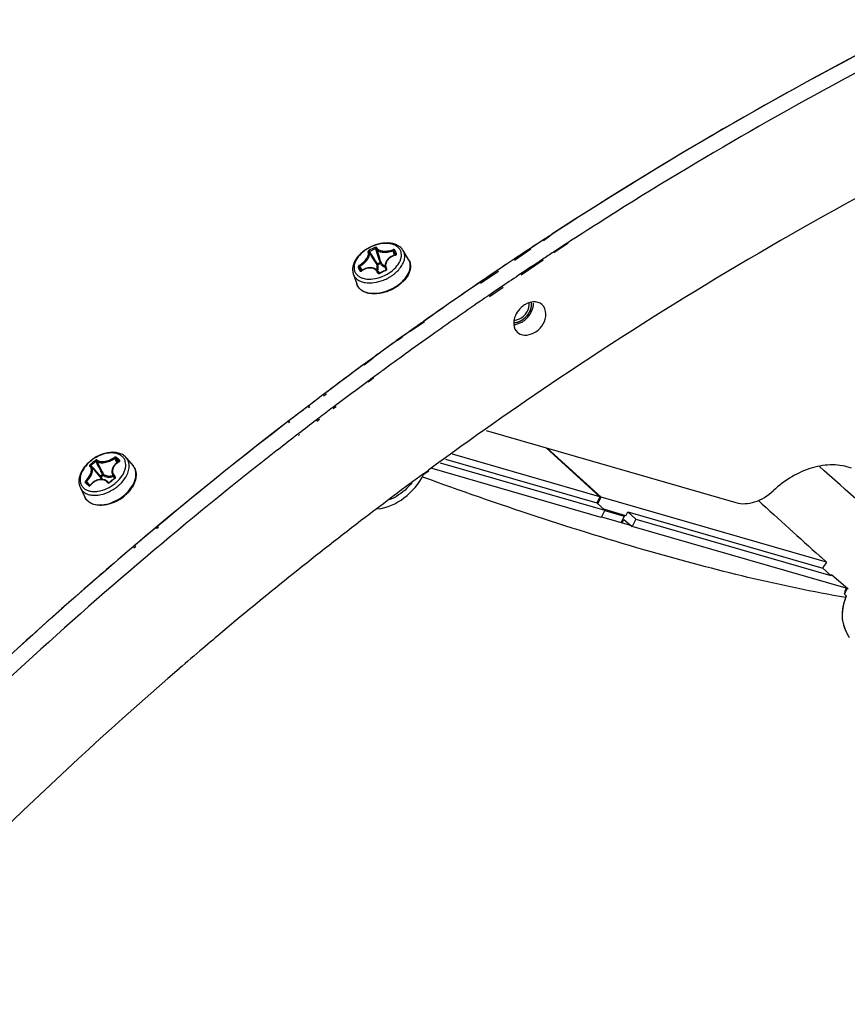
# Model space of a CAD drawing. Header units: millimetres. Extents: x 0 to 420, y 0 to 297.
# Tile 451 of 502: x 345 to 355, y 223 to 235. Entities that reach past the tile are written whole.
import ezdxf

# ---------------------------------------------------------------- set-up
doc = ezdxf.new("R2010")
doc.units = ezdxf.units.MM
doc.header["$LTSCALE"] = 23.1
doc.layers.get('0').update_dxf_attribs({"linetype": 'CONTINUOUS'})
doc.layers.add('02___PRT_ALL_AXES', color=7, linetype='CONTINUOUS')

msp = doc.modelspace()

# ---------------------------------------------------------------- linework, layer by layer
at = {"color": 7, "linetype": 'CONTINUOUS'}
for p, q in [((351.33, 231.989), (351.421, 232.049)), ((351.372, 232.017), (351.421, 232.049)), ((351.393, 232.032), (351.314, 231.979)), ((351.396, 232.026), (351.317, 231.972)), ((351.615, 231.944), (351.444, 231.826)), ((351.572, 231.92), (351.501, 231.874)), ((351.614, 231.947), (351.572, 231.92)), ((349.209, 231.856), (349.215, 231.843)), ((349.279, 231.888), (349.285, 231.875)), ((349.517, 231.796), (349.499, 231.851)), ((349.528, 231.799), (349.512, 231.847)), ((349.524, 231.798), (349.513, 231.795)), ((349.526, 231.799), (349.524, 231.798)), ((349.527, 231.799), (349.526, 231.799)), ((349.528, 231.8), (349.527, 231.799)), ((349.529, 231.801), (349.528, 231.8)), ((349.53, 231.801), (349.529, 231.801)), ((349.531, 231.802), (349.53, 231.801)), ((349.532, 231.803), (349.531, 231.802)), ((349.532, 231.803), (349.532, 231.803)), ((349.532, 231.803), (349.532, 231.803)), ((349.532, 231.803), (349.532, 231.803)), ((349.532, 231.803), (349.532, 231.803)), ((349.687, 231.745), (349.619, 231.854)), ((351.165, 231.869), (350.969, 231.734)), ((351.09, 231.832), (351.026, 231.79)), ((351.026, 231.788), (351.088, 231.829)), ((351.161, 231.879), (351.09, 231.832)), ((351.501, 231.874), (351.441, 231.834)), ((349.31, 231.694), (349.339, 231.708)), ((349.315, 231.682), (349.344, 231.696)), ((349.402, 231.687), (349.401, 231.677)), ((349.401, 231.677), (349.401, 231.666)), ((349.405, 231.698), (349.402, 231.687)), ((349.409, 231.708), (349.405, 231.698)), ((349.413, 231.718), (349.409, 231.708)), ((349.419, 231.728), (349.413, 231.718)), ((349.426, 231.738), (349.419, 231.728)), ((349.434, 231.747), (349.426, 231.738)), ((349.443, 231.756), (349.434, 231.747)), ((349.453, 231.764), (349.443, 231.756)), ((349.463, 231.772), (349.453, 231.764)), ((349.475, 231.779), (349.463, 231.772)), ((349.487, 231.785), (349.475, 231.779)), ((349.499, 231.79), (349.487, 231.785)), ((349.513, 231.795), (349.499, 231.79)), ((351.029, 231.792), (350.963, 231.748)), ((351.314, 231.738), (351.047, 231.555)), ((351.269, 231.722), (351.198, 231.674)), ((351.31, 231.749), (351.269, 231.722)), ((349.017, 231.57), (349.058, 231.449)), ((349.117, 231.608), (349.091, 231.65)), ((349.126, 231.614), (349.096, 231.662)), ((349.112, 231.606), (349.111, 231.606)), ((349.111, 231.606), (349.111, 231.606)), ((349.111, 231.606), (349.111, 231.606)), ((349.113, 231.606), (349.112, 231.606)), ((349.114, 231.607), (349.113, 231.606)), ((349.115, 231.607), (349.114, 231.607)), ((349.117, 231.608), (349.115, 231.607)), ((349.118, 231.608), (349.117, 231.608)), ((349.119, 231.609), (349.118, 231.608)), ((349.129, 231.616), (349.119, 231.609)), ((349.141, 231.623), (349.129, 231.616)), ((349.154, 231.629), (349.141, 231.623)), ((349.166, 231.634), (349.154, 231.629)), ((349.179, 231.639), (349.166, 231.634)), ((349.191, 231.642), (349.179, 231.639)), ((349.204, 231.644), (349.191, 231.642)), ((349.216, 231.645), (349.204, 231.644)), ((349.228, 231.646), (349.216, 231.645)), ((349.24, 231.645), (349.228, 231.646)), ((349.251, 231.643), (349.24, 231.645)), ((349.262, 231.64), (349.251, 231.643)), ((349.272, 231.636), (349.262, 231.64)), ((349.281, 231.632), (349.272, 231.636)), ((349.29, 231.626), (349.281, 231.632)), ((349.299, 231.62), (349.29, 231.626)), ((349.306, 231.612), (349.299, 231.62)), ((349.313, 231.604), (349.306, 231.612)), ((349.316, 231.6), (349.313, 231.604)), ((349.316, 231.6), (349.329, 231.579)), ((349.326, 231.58), (349.325, 231.582)), ((349.325, 231.582), (349.326, 231.58)), ((349.327, 231.58), (349.326, 231.58)), ((349.326, 231.58), (349.326, 231.58)), ((349.326, 231.58), (349.326, 231.58)), ((349.327, 231.579), (349.327, 231.58)), ((349.328, 231.579), (349.327, 231.579)), ((349.329, 231.579), (349.328, 231.579)), ((349.331, 231.579), (349.329, 231.579)), ((349.332, 231.579), (349.331, 231.579)), ((349.334, 231.579), (349.332, 231.579)), ((349.335, 231.58), (349.334, 231.579)), ((349.337, 231.58), (349.335, 231.58)), ((349.347, 231.585), (349.337, 231.58)), ((349.338, 231.577), (349.337, 231.58)), ((349.359, 231.591), (349.347, 231.585)), ((349.371, 231.597), (349.359, 231.591)), ((349.383, 231.603), (349.371, 231.597)), ((349.396, 231.608), (349.383, 231.603)), ((349.406, 231.613), (349.396, 231.608)), ((349.401, 231.666), (349.402, 231.656)), ((349.402, 231.656), (349.404, 231.645)), ((349.404, 231.645), (349.405, 231.64)), ((349.405, 231.64), (349.412, 231.618)), ((349.408, 231.614), (349.406, 231.613)), ((349.408, 231.61), (349.406, 231.613)), ((349.409, 231.614), (349.408, 231.614)), ((349.41, 231.615), (349.409, 231.614)), ((349.411, 231.616), (349.41, 231.615)), ((349.412, 231.617), (349.411, 231.616)), ((349.413, 231.618), (349.412, 231.617)), ((349.413, 231.621), (349.413, 231.623)), ((349.413, 231.621), (349.413, 231.623)), ((349.413, 231.621), (349.413, 231.62)), ((349.413, 231.621), (349.413, 231.621)), ((349.413, 231.621), (349.413, 231.621)), ((349.413, 231.62), (349.413, 231.619)), ((349.413, 231.619), (349.413, 231.618)), ((350.773, 231.601), (350.557, 231.453)), ((350.714, 231.581), (350.635, 231.527)), ((350.766, 231.616), (350.714, 231.581)), ((351.092, 231.604), (351.041, 231.57)), ((351.137, 231.634), (351.092, 231.604)), ((351.198, 231.674), (351.137, 231.634)), ((349.064, 231.434), (349.058, 231.449)), ((349.058, 231.449), (349.063, 231.436)), ((350.635, 231.527), (350.55, 231.469)), ((350.743, 231.369), (350.658, 231.311)), ((350.829, 231.406), (350.665, 231.295)), ((350.822, 231.422), (350.743, 231.369)), ((349.877, 230.989), (349.706, 230.872)), ((349.777, 230.932), (349.872, 230.999)), ((349.844, 230.977), (349.873, 230.998)), ((349.777, 230.932), (349.703, 230.879)), ((349.609, 230.812), (349.553, 230.772)), ((349.553, 230.771), (349.581, 230.791)), ((349.611, 230.807), (349.554, 230.768)), ((349.429, 230.683), (349.383, 230.649)), ((349.429, 230.683), (349.383, 230.648)), ((349.188, 230.507), (349.143, 230.474)), ((349.259, 230.552), (349.147, 230.467)), ((349.256, 230.557), (349.188, 230.507)), ((349.261, 230.32), (349.194, 230.271)), ((349.265, 230.312), (349.199, 230.262)), ((348.683, 230.132), (348.65, 230.107)), ((348.691, 230.118), (348.657, 230.093)), ((348.482, 229.981), (348.465, 229.968)), ((348.49, 229.965), (348.474, 229.953)), ((348.801, 229.978), (348.767, 229.953)), ((348.809, 229.964), (348.775, 229.938)), ((348.241, 229.796), (348.225, 229.784)), ((348.25, 229.781), (348.234, 229.769)), ((348.6, 229.826), (348.567, 229.801)), ((348.608, 229.811), (348.575, 229.786)), ((350.625, 229.677), (353.645, 228.805)), ((348.359, 229.642), (348.346, 229.632)), ((348.368, 229.627), (348.354, 229.617)), ((351.999, 228.876), (351.35, 229.467)), ((352.014, 228.872), (351.364, 229.463)), ((346.16, 229.286), (346.132, 229.338)), ((346.17, 229.293), (346.147, 229.338)), ((346.179, 229.298), (346.169, 229.292)), ((346.18, 229.299), (346.179, 229.298)), ((346.181, 229.3), (346.18, 229.299)), ((346.182, 229.301), (346.181, 229.3)), ((346.183, 229.301), (346.182, 229.301)), ((346.184, 229.302), (346.183, 229.301)), ((346.184, 229.303), (346.184, 229.304)), ((346.184, 229.303), (346.184, 229.304)), ((346.184, 229.303), (346.184, 229.302)), ((346.184, 229.303), (346.184, 229.303)), ((346.184, 229.303), (346.184, 229.303)), ((346.184, 229.303), (346.184, 229.303)), ((346.184, 229.303), (346.184, 229.303)), ((346.273, 229.344), (346.353, 229.248)), ((350.132, 229.33), (351.962, 228.802)), ((351.999, 228.876), (350.217, 229.39)), ((345.842, 229.245), (345.838, 229.247)), ((345.846, 229.241), (345.842, 229.245)), ((345.849, 229.237), (345.846, 229.241)), ((345.849, 229.237), (345.956, 229.114)), ((346.098, 229.199), (346.097, 229.188)), ((346.097, 229.188), (346.097, 229.178)), ((346.097, 229.178), (346.097, 229.167)), ((346.101, 229.209), (346.098, 229.199)), ((346.104, 229.219), (346.101, 229.209)), ((346.109, 229.23), (346.104, 229.219)), ((346.115, 229.24), (346.109, 229.23)), ((346.121, 229.25), (346.115, 229.24)), ((346.129, 229.259), (346.121, 229.25)), ((346.138, 229.268), (346.129, 229.259)), ((346.147, 229.277), (346.138, 229.268)), ((346.158, 229.285), (346.147, 229.277)), ((346.169, 229.292), (346.158, 229.285)), ((352.018, 228.626), (349.971, 229.217)), ((350.07, 229.287), (352.061, 228.712)), ((345.83, 229.014), (345.79, 229.06)), ((345.889, 229.063), (345.877, 229.055)), ((345.901, 229.069), (345.889, 229.063)), ((345.913, 229.075), (345.901, 229.069)), ((345.926, 229.079), (345.913, 229.075)), ((345.938, 229.082), (345.926, 229.079)), ((345.951, 229.084), (345.938, 229.082)), ((345.963, 229.086), (345.951, 229.084)), ((345.957, 229.127), (345.982, 229.147)), ((345.975, 229.086), (345.963, 229.086)), ((345.966, 229.117), (345.99, 229.137)), ((345.987, 229.084), (345.975, 229.086)), ((345.999, 229.082), (345.987, 229.084)), ((346.01, 229.079), (345.999, 229.082)), ((346.021, 229.075), (346.01, 229.079)), ((346.031, 229.069), (346.021, 229.075)), ((346.04, 229.063), (346.031, 229.069)), ((346.049, 229.055), (346.04, 229.063)), ((346.078, 229.058), (346.069, 229.05)), ((346.089, 229.067), (346.078, 229.058)), ((346.098, 229.075), (346.089, 229.067)), ((346.097, 229.167), (346.099, 229.157)), ((346.107, 229.082), (346.098, 229.075)), ((346.099, 229.157), (346.103, 229.148)), ((346.103, 229.148), (346.105, 229.141)), ((346.105, 229.141), (346.126, 229.097)), ((346.118, 229.091), (346.107, 229.082)), ((346.128, 229.098), (346.118, 229.091)), ((346.129, 229.099), (346.128, 229.098)), ((346.13, 229.1), (346.129, 229.099)), ((346.132, 229.105), (346.13, 229.109)), ((346.131, 229.102), (346.13, 229.101)), ((346.13, 229.101), (346.13, 229.1)), ((346.132, 229.103), (346.131, 229.102)), ((346.132, 229.106), (346.132, 229.105)), ((346.132, 229.106), (346.132, 229.106)), ((346.132, 229.106), (346.132, 229.106)), ((346.132, 229.105), (346.132, 229.104)), ((346.132, 229.104), (346.132, 229.103)), ((349.857, 229.114), (349.852, 229.116)), ((349.857, 229.114), (349.852, 229.116)), ((345.715, 228.982), (345.77, 228.87)), ((345.807, 229.03), (345.788, 229.047)), ((345.825, 229.013), (345.807, 229.03)), ((345.827, 229.013), (345.826, 229.013)), ((345.826, 229.013), (345.826, 229.013)), ((345.826, 229.013), (345.826, 229.013)), ((345.828, 229.013), (345.827, 229.013)), ((345.829, 229.014), (345.828, 229.013)), ((345.831, 229.014), (345.829, 229.014)), ((345.832, 229.015), (345.831, 229.014)), ((345.833, 229.016), (345.832, 229.015)), ((345.834, 229.017), (345.833, 229.016)), ((345.836, 229.018), (345.834, 229.017)), ((345.844, 229.028), (345.836, 229.018)), ((345.838, 229.017), (345.836, 229.018)), ((345.854, 229.038), (345.844, 229.028)), ((345.865, 229.047), (345.854, 229.038)), ((345.877, 229.055), (345.865, 229.047)), ((346.056, 229.048), (346.049, 229.055)), ((346.056, 229.047), (346.056, 229.048)), ((346.056, 229.048), (346.056, 229.048)), ((346.057, 229.047), (346.056, 229.047)), ((346.058, 229.047), (346.057, 229.047)), ((346.059, 229.047), (346.058, 229.047)), ((346.061, 229.047), (346.059, 229.047)), ((346.062, 229.047), (346.061, 229.047)), ((346.063, 229.047), (346.062, 229.047)), ((346.065, 229.048), (346.063, 229.047)), ((346.066, 229.049), (346.065, 229.048)), ((346.067, 229.05), (346.066, 229.049)), ((346.069, 229.05), (346.067, 229.05)), ((351.999, 228.876), (351.962, 228.802)), ((351.974, 228.791), (352.014, 228.872)), ((354.742, 228.084), (352.014, 228.872)), ((351.962, 228.802), (352.061, 228.712)), ((352.061, 228.712), (352.018, 228.626)), ((352.315, 228.647), (352.047, 228.725)), ((352.061, 228.711), (352.296, 228.643)), ((352.02, 228.632), (352.381, 228.528)), ((352.296, 228.643), (352.257, 228.564)), ((352.271, 228.56), (352.292, 228.602)), ((352.296, 228.643), (352.279, 228.658)), ((352.292, 228.602), (352.393, 228.518)), ((352.315, 228.647), (352.337, 228.693)), ((352.337, 228.693), (354.697, 228.012)), ((352.337, 228.693), (352.436, 228.604)), ((352.436, 228.604), (352.393, 228.518)), ((352.436, 228.604), (354.796, 227.922)), ((346.653, 228.523), (346.626, 228.501)), ((346.661, 228.51), (346.635, 228.487)), ((354.982, 227.771), (352.393, 228.518)), ((346.376, 228.29), (346.35, 228.268)), ((346.386, 228.275), (346.36, 228.253)), ((354.663, 228.156), (354.672, 228.148)), ((354.672, 228.148), (354.742, 228.084)), ((354.697, 228.012), (354.795, 227.924)), ((354.795, 227.924), (354.796, 227.922)), ((354.796, 227.922), (354.801, 227.931)), ((355.004, 227.757), (354.801, 227.931)), ((354.959, 227.698), (354.982, 227.677)), ((354.969, 227.74), (354.969, 227.741)), ((354.969, 227.74), (354.969, 227.741)), ((354.969, 227.74), (354.969, 227.741)), ((354.969, 227.74), (354.969, 227.741))]:
    msp.add_line(p, q, dxfattribs=at)
for centre, radius, start, end in [((376.972, 192.789), 46.843, 116.6799, 123.0562), ((376.823, 193.054), 46.539, 117.4109, 123.1203), ((376.922, 193.018), 46.432, 117.4973, 122.4943), ((377.741, 191.679), 48.002, 122.4601, 122.9769), ((377.795, 191.496), 48.375, 123.1663, 123.5104), ((377.76, 191.549), 48.312, 123.1898, 123.4064), ((339.498, 225.576), 11.552, 32.2241, 32.8061), ((349.846, 230.585), 1.422, 113.4949, 116.5975), ((349.847, 230.582), 1.41, 113.4921, 116.5947), ((339.835, 225.802), 11.157, 32.1699, 32.783), ((359.816, 235.204), 11.045, 197.5423, 198.1182), ((360.178, 235.312), 11.411, 197.5221, 198.0502), ((345.554, 229.991), 4.372, 24.8078, 25.1156), ((345.498, 229.973), 4.442, 24.8076, 25.113), ((345.05, 229.758), 4.927, 24.5283, 24.8111), ((344.948, 229.719), 5.047, 24.5305, 24.8101), ((349.538, 231.805), 0.00572, 195.7739, 197.3044), ((349.507, 231.784), 0.132, 24.8219, 31.627), ((377.915, 191.411), 48.321, 123.2225, 123.408), ((337.667, 224.42), 13.718, 31.9803, 32.2332), ((338.02, 224.657), 13.303, 31.9376, 32.1805), ((347.234, 230.719), 2.293, 24.8495, 25.1796), ((361.852, 235.869), 13.187, 198.1098, 198.3909), ((362.216, 235.974), 13.554, 198.0442, 198.3512), ((347.263, 230.732), 2.293, 24.8495, 25.1796), ((349.559, 231.666), 0.15, 24.8225, 31.5812), ((349.569, 231.673), 0.138, 24.8243, 31.5803), ((349.57, 231.673), 0.137, 24.2138, 24.8124), ((378.115, 191.018), 48.95, 123.6011, 125.2374), ((377.917, 191.313), 48.596, 123.6874, 123.9665), ((349.142, 231.613), 0.132, 198.7641, 204.8044), ((352.836, 233.363), 4.131, 204.4848, 204.8131), ((353.28, 233.569), 4.621, 204.8168, 205.1222), ((352.768, 233.324), 4.041, 204.4812, 204.8142), ((353.231, 233.538), 4.551, 204.817, 205.1246), ((349.243, 231.435), 0.211, 125.4024, 125.5244), ((350.086, 230.067), 1.685, 113.7328, 116.351), ((349.189, 231.987), 0.483, 290.4874, 299.7061), ((378.102, 191.131), 48.658, 123.7902, 124.101), ((349.188, 231.989), 0.531, 291.5976, 298.6179), ((378.181, 190.925), 49.065, 124.2747, 125.2377), ((349.188, 231.493), 0.137, 204.8125, 205.3443), ((378.37, 190.739), 49.133, 124.4806, 125.3164), ((378.234, 190.936), 48.894, 124.3333, 124.4801), ((378.352, 190.682), 49.361, 125.2777, 125.6525), ((378.394, 190.623), 49.434, 125.4782, 125.6121), ((378.687, 190.22), 49.932, 125.6959, 127.6012), ((378.455, 190.539), 49.538, 125.6922, 125.8683), ((378.543, 190.494), 49.433, 125.316, 125.7705), ((378.516, 190.453), 49.643, 125.9343, 126.1151), ((378.651, 190.344), 49.618, 125.7704, 126.1615), ((378.657, 190.262), 49.881, 126.2769, 126.9351), ((378.72, 190.25), 49.734, 126.1614, 126.3229), ((378.829, 190.102), 49.918, 126.4187, 126.9812), ((378.772, 190.109), 50.072, 126.9828, 127.223), ((378.839, 190.021), 50.182, 127.247, 127.5694), ((378.932, 189.966), 50.089, 127.0289, 127.2691), ((379.83, 188.805), 51.751, 127.6479, 136.0272), ((379.114, 189.667), 50.631, 127.5954, 129.8766), ((379.001, 189.875), 50.203, 127.317, 127.6154), ((379.073, 189.781), 50.321, 127.6345, 127.9887), ((379.855, 188.811), 51.568, 128.0098, 137.1889), ((346.762, 228.187), 1.423, 127.6324, 129.1676), ((346.764, 228.185), 1.411, 127.6316, 129.167), ((355.933, 234.325), 11.218, 206.5994, 207.1808), ((356.112, 234.393), 11.396, 206.5099, 207.06), ((345.006, 228.054), 1.718, 46.6983, 48.3754), ((344.996, 228.05), 1.74, 46.6966, 48.3657), ((346.181, 229.301), 0.00352, 31.4314, 34.4149), ((346.769, 228.179), 1.433, 129.1666, 130.6947), ((346.771, 228.177), 1.421, 129.1673, 130.6955), ((338.03, 222.239), 10.501, 41.3098, 41.9208), ((357.84, 235.302), 13.361, 207.1718, 207.4326), ((357.997, 235.355), 13.513, 207.0529, 207.3384), ((336.49, 220.883), 12.553, 41.0508, 41.3197), ((345.958, 229.12), 0.00584, 230.2437, 231.9322), ((347.187, 227.74), 1.719, 129.1677, 130.4419), ((347.177, 227.752), 1.704, 127.8848, 129.1666), ((341.549, 224.388), 6.289, 47.3104, 47.7722), ((345.848, 229.39), 0.455, 309.163, 311.3138), ((345.847, 229.391), 0.503, 309.166, 309.7938), ((345.901, 228.935), 0.146, 206.4054, 210.8259), ((345.901, 228.935), 0.146, 210.8322, 215.0203), ((345.901, 228.935), 0.146, 215.0206, 216.0089), ((345.884, 229.253), 0.36, 276.4679, 276.8835), ((345.884, 229.256), 0.363, 276.8835, 277.2842), ((345.912, 229.289), 0.525, 296.1005, 309.1545), ((345.914, 229.29), 0.516, 309.1583, 314.0492), ((345.919, 229.28), 0.513, 309.166, 309.8772), ((379.43, 189.285), 51.127, 129.9127, 130.2789), ((379.597, 189.089), 51.384, 130.3182, 131.3827), ((355.493, 227.559), 0.916, 145.0102, 150.3295), ((355.519, 227.521), 0.592, 156.1226, 158.2087), ((355.517, 227.522), 0.59, 156.8633, 158.2111), ((355.528, 227.519), 0.601, 155.7151, 157.7608), ((355.66, 227.405), 0.76, 152.4492, 154.9063), ((355.525, 227.518), 0.599, 155.4354, 156.8633), ((355.528, 227.517), 0.602, 155.3907, 156.1264), ((355.53, 227.516), 0.604, 155.0783, 155.437), ((355.532, 227.517), 0.606, 155.5278, 155.7177), ((355.533, 227.516), 0.607, 155.2325, 155.5278), ((355.531, 227.516), 0.605, 155.0789, 155.3911), ((355.535, 227.516), 0.609, 154.8621, 155.2325), ((355.532, 227.515), 0.607, 154.7117, 155.0783), ((355.67, 227.4), 0.772, 151.4893, 152.4531), ((379.724, 188.945), 51.577, 131.3822, 131.5813), ((366.171, 225.026), 11.527, 166.382, 166.5981), ((355.643, 227.413), 0.741, 154.9058, 157.4038), ((355.642, 227.402), 0.715, 157.388, 161.507), ((355.522, 227.521), 0.595, 157.7633, 158.3391), ((379.785, 188.876), 51.669, 131.5814, 132.0595), ((355.526, 227.431), 0.595, 170.2126, 174.8699), ((355.567, 227.424), 0.637, 165.7644, 170.2159), ((355.607, 227.413), 0.678, 161.5002, 165.7636), ((355.486, 227.434), 0.554, 174.8722, 179.7491), ((355.445, 227.434), 0.513, 179.7432, 184.8795), ((355.678, 227.538), 0.759, 191.2178, 195.5613), ((355.677, 227.538), 0.758, 191.2213, 195.5707), ((355.619, 227.523), 0.698, 195.6115, 196.7398), ((355.616, 227.522), 0.695, 195.6053, 196.7388), ((355.554, 227.503), 0.631, 196.6735, 201.5552), ((355.554, 227.502), 0.63, 196.6803, 201.5655), ((379.922, 188.724), 51.873, 132.06, 133.3295), ((355.465, 227.467), 0.534, 201.5578, 206.9644), ((355.418, 227.444), 0.482, 207.0316, 208.474), ((355.417, 227.443), 0.481, 207.035, 208.4807)]:
    msp.add_arc(centre, radius, start, end, dxfattribs=at)
for centre, major_axis, ratio, start_param, end_param in [((346.8, 235.196), (24.684, -21.586), 0.02203, 1.222958, 1.26638), ((347.167, 235.302), (23.953, -21.8), 0.007825, -1.27796, -1.24542)]:
    msp.add_ellipse(centre, major_axis=major_axis, ratio=ratio, start_param=start_param, end_param=end_param, dxfattribs=at)
for points, knots in [([(349.619, 231.854), (349.612, 231.866), (349.592, 231.89), (349.553, 231.917), (349.507, 231.935), (349.437, 231.948), (349.341, 231.941), (349.228, 231.903), (349.127, 231.841), (349.061, 231.771), (349.026, 231.709), (349.011, 231.662), (349.007, 231.615), (349.012, 231.584), (349.017, 231.57)], [0, 0, 0, 0, 0.053177, 0.107947, 0.165388, 0.226271, 0.358311, 0.500005, 0.641698, 0.773735, 0.834615, 0.892055, 0.946823, 1, 1, 1, 1]), ([(349.588, 231.852), (349.583, 231.863), (349.568, 231.885), (349.537, 231.911), (349.497, 231.928), (349.432, 231.942), (349.34, 231.937), (349.231, 231.901), (349.133, 231.84), (349.07, 231.773), (349.038, 231.714), (349.026, 231.672), (349.025, 231.631), (349.032, 231.606), (349.037, 231.595)], [0, 0, 0, 0, 0.047945, 0.098489, 0.153565, 0.214075, 0.350113, 0.499388, 0.648812, 0.785245, 0.845992, 0.90129, 0.951995, 1, 1, 1, 1]), ([(349.089, 231.674), (349.108, 231.685), (349.134, 231.705), (349.163, 231.735), (349.181, 231.758), (349.193, 231.781), (349.2, 231.802), (349.202, 231.821), (349.198, 231.833), (349.195, 231.837)], [0, 0, 0, 0, 0.314008, 0.464735, 0.604106, 0.727943, 0.833975, 0.922963, 1, 1, 1, 1]), ([(349.096, 231.662), (349.106, 231.668), (349.125, 231.681), (349.152, 231.703), (349.171, 231.723), (349.184, 231.74), (349.196, 231.756), (349.206, 231.775), (349.214, 231.797), (349.215, 231.818), (349.211, 231.83), (349.208, 231.835)], [0, 0, 0, 0, 0.157088, 0.313386, 0.463491, 0.534644, 0.60242, 0.725993, 0.832167, 0.921807, 1, 1, 1, 1]), ([(349.209, 231.856), (349.207, 231.855), (349.202, 231.852), (349.197, 231.847), (349.194, 231.842), (349.194, 231.839), (349.195, 231.837)], [0, 0, 0, 0, 0.32621, 0.614459, 0.836924, 1, 1, 1, 1]), ([(349.195, 231.837), (349.197, 231.839), (349.202, 231.84), (349.207, 231.837), (349.208, 231.835)], [0, 0, 0, 0, 0.521339, 1, 1, 1, 1]), ([(349.215, 231.843), (349.214, 231.842), (349.212, 231.841), (349.209, 231.839), (349.207, 231.836), (349.208, 231.835)], [0, 0, 0, 0, 0.348639, 0.64846, 1, 1, 1, 1]), ([(349.302, 231.887), (349.301, 231.889), (349.299, 231.891), (349.293, 231.892), (349.286, 231.891), (349.281, 231.889), (349.279, 231.888)], [0, 0, 0, 0, 0.16298, 0.384907, 0.673091, 1, 1, 1, 1]), ([(349.296, 231.876), (349.295, 231.877), (349.292, 231.878), (349.288, 231.877), (349.286, 231.876), (349.285, 231.875)], [0, 0, 0, 0, 0.350342, 0.650279, 1, 1, 1, 1]), ([(349.302, 231.887), (349.3, 231.886), (349.296, 231.883), (349.295, 231.878), (349.296, 231.876)], [0, 0, 0, 0, 0.521508, 1, 1, 1, 1]), ([(349.296, 231.876), (349.297, 231.871), (349.304, 231.86), (349.32, 231.847), (349.342, 231.838), (349.369, 231.833), (349.399, 231.832), (349.444, 231.835), (349.477, 231.843), (349.499, 231.851)], [0, 0, 0, 0, 0.078334, 0.167841, 0.273795, 0.397196, 0.535998, 0.686221, 1, 1, 1, 1]), ([(349.302, 231.887), (349.303, 231.882), (349.31, 231.872), (349.325, 231.86), (349.346, 231.852), (349.371, 231.847), (349.4, 231.846), (349.431, 231.848), (349.463, 231.854), (349.484, 231.86), (349.494, 231.863)], [0, 0, 0, 0, 0.077096, 0.165866, 0.271581, 0.395137, 0.534343, 0.685063, 0.842117, 1, 1, 1, 1]), ([(349.525, 231.796), (349.505, 231.791), (349.475, 231.778), (349.443, 231.752), (349.424, 231.73), (349.412, 231.706), (349.407, 231.681), (349.409, 231.655), (349.415, 231.64), (349.42, 231.633)], [0, 0, 0, 0, 0.285976, 0.42087, 0.547859, 0.666911, 0.779699, 0.889422, 1, 1, 1, 1]), ([(349.428, 231.568), (349.459, 231.586), (349.513, 231.625), (349.566, 231.689), (349.591, 231.743), (349.6, 231.782), (349.6, 231.819), (349.593, 231.842), (349.588, 231.852)], [0, 0, 0, 0, 0.299305, 0.569233, 0.689648, 0.800086, 0.902387, 1, 1, 1, 1]), ([(349.52, 231.858), (349.519, 231.86), (349.515, 231.864), (349.506, 231.866), (349.498, 231.864), (349.494, 231.863)], [0, 0, 0, 0, 0.191923, 0.563524, 1, 1, 1, 1]), ([(349.494, 231.863), (349.495, 231.861), (349.497, 231.857), (349.498, 231.853), (349.499, 231.851)], [0, 0, 0, 0, 0.462483, 1, 1, 1, 1]), ([(349.512, 231.847), (349.512, 231.848), (349.508, 231.851), (349.503, 231.852), (349.499, 231.851)], [0, 0, 0, 0, 0.20668, 1, 1, 1, 1]), ([(349.52, 231.858), (349.517, 231.857), (349.513, 231.855), (349.511, 231.849), (349.512, 231.847)], [0, 0, 0, 0, 0.537689, 1, 1, 1, 1]), ([(349.525, 231.796), (349.525, 231.797), (349.525, 231.797), (349.524, 231.798), (349.524, 231.798), (349.524, 231.798)], [0, 0, 0, 0, 0.725057, 0.918847, 1, 1, 1, 1]), ([(349.525, 231.796), (349.528, 231.797), (349.533, 231.799), (349.538, 231.803), (349.541, 231.809), (349.541, 231.813), (349.54, 231.814)], [0, 0, 0, 0, 0.303284, 0.573486, 0.799722, 1, 1, 1, 1]), ([(349.54, 231.814), (349.538, 231.814), (349.533, 231.811), (349.532, 231.806), (349.532, 231.803)], [0, 0, 0, 0, 0.545226, 1, 1, 1, 1]), ([(349.578, 231.634), (349.592, 231.65), (349.615, 231.684), (349.637, 231.739), (349.642, 231.792), (349.634, 231.825), (349.627, 231.84)], [0, 0, 0, 0, 0.288909, 0.548821, 0.782494, 1, 1, 1, 1]), ([(349.3, 231.619), (349.304, 231.63), (349.31, 231.652), (349.307, 231.675), (349.303, 231.685)], [0, 0, 0, 0, 0.526247, 1, 1, 1, 1]), ([(349.31, 231.694), (349.307, 231.693), (349.304, 231.691), (349.302, 231.686), (349.303, 231.685)], [0, 0, 0, 0, 0.588578, 1, 1, 1, 1]), ([(349.315, 231.682), (349.313, 231.681), (349.308, 231.681), (349.304, 231.683), (349.303, 231.685)], [0, 0, 0, 0, 0.538771, 1, 1, 1, 1]), ([(349.31, 231.608), (349.315, 231.62), (349.322, 231.645), (349.319, 231.671), (349.315, 231.682)], [0, 0, 0, 0, 0.528685, 1, 1, 1, 1]), ([(349.35, 231.707), (349.35, 231.708), (349.345, 231.71), (349.341, 231.709), (349.339, 231.708)], [0, 0, 0, 0, 0.410751, 1, 1, 1, 1]), ([(349.344, 231.696), (349.347, 231.697), (349.35, 231.7), (349.351, 231.705), (349.35, 231.707)], [0, 0, 0, 0, 0.539037, 1, 1, 1, 1]), ([(349.344, 231.696), (349.35, 231.686), (349.367, 231.667), (349.39, 231.657), (349.402, 231.653)], [0, 0, 0, 0, 0.473001, 1, 1, 1, 1]), ([(349.35, 231.707), (349.355, 231.698), (349.37, 231.681), (349.39, 231.671), (349.401, 231.667)], [0, 0, 0, 0, 0.475319, 1, 1, 1, 1]), ([(349.574, 231.448), (349.6, 231.468), (349.645, 231.511), (349.692, 231.584), (349.709, 231.649), (349.706, 231.697), (349.699, 231.719), (349.695, 231.729)], [0, 0, 0, 0, 0.297429, 0.563029, 0.793321, 0.898476, 1, 1, 1, 1]), ([(349.695, 231.729), (349.703, 231.712), (349.712, 231.674), (349.706, 231.614), (349.681, 231.554), (349.655, 231.517), (349.639, 231.499)], [0, 0, 0, 0, 0.224011, 0.460327, 0.717847, 1, 1, 1, 1]), ([(349.037, 231.595), (349.042, 231.584), (349.055, 231.564), (349.083, 231.54), (349.119, 231.522), (349.176, 231.506), (349.259, 231.506), (349.324, 231.523), (349.358, 231.535)], [0, 0, 0, 0, 0.09772, 0.199959, 0.310254, 0.430525, 0.700363, 1, 1, 1, 1]), ([(349.089, 231.674), (349.087, 231.673), (349.083, 231.669), (349.077, 231.662), (349.075, 231.655), (349.077, 231.651)], [0, 0, 0, 0, 0.296325, 0.577325, 1, 1, 1, 1]), ([(349.077, 231.651), (349.079, 231.653), (349.084, 231.654), (349.089, 231.652), (349.091, 231.65)], [0, 0, 0, 0, 0.537147, 1, 1, 1, 1]), ([(349.089, 231.674), (349.09, 231.672), (349.092, 231.668), (349.095, 231.664), (349.096, 231.662)], [0, 0, 0, 0, 0.462422, 1, 1, 1, 1]), ([(349.096, 231.662), (349.095, 231.662), (349.092, 231.658), (349.089, 231.653), (349.091, 231.65)], [0, 0, 0, 0, 0.290847, 1, 1, 1, 1]), ([(349.097, 231.607), (349.099, 231.609), (349.104, 231.61), (349.109, 231.608), (349.111, 231.606)], [0, 0, 0, 0, 0.54554, 1, 1, 1, 1]), ([(349.097, 231.607), (349.098, 231.606), (349.101, 231.603), (349.107, 231.601), (349.114, 231.603), (349.118, 231.605), (349.12, 231.607)], [0, 0, 0, 0, 0.200402, 0.426229, 0.696266, 1, 1, 1, 1]), ([(349.12, 231.607), (349.12, 231.607), (349.12, 231.608), (349.119, 231.609), (349.119, 231.609)], [0, 0, 0, 0, 0.726449, 1, 1, 1, 1]), ([(349.313, 231.583), (349.31, 231.591), (349.302, 231.605), (349.284, 231.623), (349.262, 231.636), (349.236, 231.642), (349.207, 231.642), (349.167, 231.634), (349.138, 231.62), (349.121, 231.607)], [0, 0, 0, 0, 0.110824, 0.220608, 0.333303, 0.452181, 0.578997, 0.713793, 1, 1, 1, 1]), ([(349.313, 231.583), (349.314, 231.583), (349.318, 231.585), (349.323, 231.584), (349.325, 231.582)], [0, 0, 0, 0, 0.297869, 1, 1, 1, 1]), ([(349.313, 231.583), (349.314, 231.581), (349.316, 231.577), (349.323, 231.574), (349.331, 231.574), (349.336, 231.576), (349.338, 231.577)], [0, 0, 0, 0, 0.218601, 0.454674, 0.717675, 1, 1, 1, 1]), ([(349.408, 231.61), (349.41, 231.611), (349.415, 231.614), (349.42, 231.619), (349.422, 231.626), (349.421, 231.631), (349.42, 231.633)], [0, 0, 0, 0, 0.2821, 0.545267, 0.781572, 1, 1, 1, 1]), ([(349.42, 231.633), (349.418, 231.632), (349.415, 231.63), (349.412, 231.626), (349.413, 231.623)], [0, 0, 0, 0, 0.298525, 1, 1, 1, 1]), ([(349.442, 231.523), (349.455, 231.531), (349.506, 231.561), (349.551, 231.6), (349.578, 231.634)], [0, 0, 0, 0, 0.260852, 1, 1, 1, 1]), ([(349.022, 231.557), (349.028, 231.545), (349.042, 231.523), (349.074, 231.496), (349.114, 231.476), (349.179, 231.46), (349.272, 231.461), (349.346, 231.481), (349.383, 231.496)], [0, 0, 0, 0, 0.097274, 0.199229, 0.309488, 0.429951, 0.700417, 1, 1, 1, 1]), ([(349.358, 231.346), (349.397, 231.355), (349.474, 231.381), (349.543, 231.423), (349.574, 231.448)], [0, 0, 0, 0, 0.499993, 1, 1, 1, 1]), ([(349.639, 231.499), (349.634, 231.492), (349.608, 231.465), (349.579, 231.441), (349.556, 231.424)], [0, 0, 0, 0, 0.2419, 1, 1, 1, 1]), ([(349.064, 231.435), (349.069, 231.424), (349.081, 231.405), (349.116, 231.372), (349.177, 231.343), (349.264, 231.332), (349.326, 231.34), (349.358, 231.346)], [0, 0, 0, 0, 0.101574, 0.206641, 0.436656, 0.702239, 1, 1, 1, 1]), ([(349.277, 231.329), (349.254, 231.329), (349.208, 231.332), (349.146, 231.351), (349.095, 231.385), (349.072, 231.417), (349.064, 231.434)], [0, 0, 0, 0, 0.282332, 0.539794, 0.775959, 1, 1, 1, 1]), ([(349.387, 231.345), (349.378, 231.342), (349.342, 231.334), (349.305, 231.329), (349.277, 231.329)], [0, 0, 0, 0, 0.257733, 1, 1, 1, 1]), ([(349.556, 231.424), (349.544, 231.415), (349.491, 231.382), (349.433, 231.357), (349.387, 231.345)], [0, 0, 0, 0, 0.249168, 1, 1, 1, 1]), ([(345.836, 229.309), (345.809, 229.287), (345.761, 229.238), (345.711, 229.154), (345.694, 229.078), (345.7, 229.021), (345.709, 228.994), (345.715, 228.982)], [0, 0, 0, 0, 0.281592, 0.542625, 0.779158, 0.890871, 1, 1, 1, 1]), ([(345.84, 229.307), (345.811, 229.283), (345.772, 229.243), (345.735, 229.181), (345.717, 229.135), (345.71, 229.09), (345.713, 229.048), (345.728, 229.011), (345.753, 228.98), (345.788, 228.957), (345.83, 228.943), (345.877, 228.937), (345.948, 228.942), (346.039, 228.971), (346.105, 229.012), (346.136, 229.037)], [0, 0, 0, 0, 0.143907, 0.210377, 0.271853, 0.328183, 0.380079, 0.429198, 0.477925, 0.528756, 0.583614, 0.643499, 0.708509, 0.850548, 1, 1, 1, 1]), ([(346.273, 229.344), (346.262, 229.357), (346.236, 229.381), (346.188, 229.403), (346.132, 229.414), (346.051, 229.413), (345.946, 229.384), (345.871, 229.338), (345.836, 229.309)], [0, 0, 0, 0, 0.105966, 0.215592, 0.331219, 0.45423, 0.720136, 1, 1, 1, 1]), ([(346.149, 229.048), (346.177, 229.073), (346.213, 229.113), (346.247, 229.175), (346.262, 229.22), (346.266, 229.263), (346.261, 229.303), (346.245, 229.339), (346.218, 229.368), (346.184, 229.39), (346.142, 229.403), (346.095, 229.407), (346.025, 229.402), (345.935, 229.373), (345.87, 229.332), (345.84, 229.307)], [0, 0, 0, 0, 0.14273, 0.20826, 0.268765, 0.324274, 0.375664, 0.424702, 0.473766, 0.525227, 0.580834, 0.641447, 0.707082, 0.849997, 1, 1, 1, 1]), ([(345.918, 229.319), (345.915, 229.322), (345.908, 229.321), (345.9, 229.318), (345.895, 229.315), (345.893, 229.314)], [0, 0, 0, 0, 0.398758, 0.688138, 1, 1, 1, 1]), ([(345.893, 229.314), (345.895, 229.312), (345.898, 229.309), (345.901, 229.305), (345.902, 229.303)], [0, 0, 0, 0, 0.44844, 1, 1, 1, 1]), ([(345.914, 229.307), (345.913, 229.308), (345.908, 229.307), (345.904, 229.304), (345.902, 229.303)], [0, 0, 0, 0, 0.3821, 1, 1, 1, 1]), ([(345.918, 229.319), (345.916, 229.318), (345.913, 229.314), (345.913, 229.309), (345.914, 229.307)], [0, 0, 0, 0, 0.5205, 1, 1, 1, 1]), ([(345.914, 229.307), (345.924, 229.297), (345.946, 229.289), (345.978, 229.286), (346.019, 229.29), (346.072, 229.305), (346.113, 229.326), (346.132, 229.338)], [0, 0, 0, 0, 0.17563, 0.288165, 0.416067, 0.703197, 1, 1, 1, 1]), ([(345.918, 229.319), (345.927, 229.31), (345.948, 229.303), (345.978, 229.3), (346.017, 229.304), (346.068, 229.318), (346.106, 229.337), (346.124, 229.349)], [0, 0, 0, 0, 0.174107, 0.286537, 0.414652, 0.702639, 1, 1, 1, 1]), ([(346.182, 229.297), (346.163, 229.287), (346.132, 229.263), (346.107, 229.221), (346.102, 229.186), (346.106, 229.161), (346.117, 229.139), (346.129, 229.126), (346.135, 229.121)], [0, 0, 0, 0, 0.28623, 0.539983, 0.656362, 0.769005, 0.882218, 1, 1, 1, 1]), ([(346.152, 229.351), (346.149, 229.354), (346.138, 229.355), (346.129, 229.352), (346.124, 229.349)], [0, 0, 0, 0, 0.441731, 1, 1, 1, 1]), ([(346.124, 229.349), (346.126, 229.348), (346.129, 229.344), (346.131, 229.34), (346.132, 229.338)], [0, 0, 0, 0, 0.468153, 1, 1, 1, 1]), ([(346.147, 229.338), (346.145, 229.34), (346.14, 229.341), (346.135, 229.339), (346.132, 229.338)], [0, 0, 0, 0, 0.455962, 1, 1, 1, 1]), ([(346.152, 229.351), (346.15, 229.35), (346.146, 229.346), (346.146, 229.34), (346.147, 229.338)], [0, 0, 0, 0, 0.531847, 1, 1, 1, 1]), ([(346.182, 229.297), (346.181, 229.297), (346.181, 229.298), (346.179, 229.298), (346.179, 229.298)], [0, 0, 0, 0, 0.668751, 1, 1, 1, 1]), ([(346.182, 229.297), (346.184, 229.298), (346.188, 229.301), (346.192, 229.306), (346.193, 229.312), (346.191, 229.316), (346.189, 229.317)], [0, 0, 0, 0, 0.306508, 0.569778, 0.789739, 1, 1, 1, 1]), ([(346.189, 229.317), (346.187, 229.316), (346.183, 229.312), (346.183, 229.306), (346.184, 229.304)], [0, 0, 0, 0, 0.539094, 1, 1, 1, 1]), ([(346.264, 229.113), (346.276, 229.133), (346.296, 229.174), (346.309, 229.237), (346.303, 229.297), (346.285, 229.33), (346.273, 229.344)], [0, 0, 0, 0, 0.288469, 0.547062, 0.779936, 1, 1, 1, 1]), ([(345.781, 229.069), (345.796, 229.085), (345.822, 229.117), (345.843, 229.161), (345.849, 229.195), (345.848, 229.216), (345.841, 229.234), (345.832, 229.242), (345.827, 229.245)], [0, 0, 0, 0, 0.32085, 0.605054, 0.724194, 0.826623, 0.915952, 1, 1, 1, 1]), ([(345.79, 229.06), (345.805, 229.074), (345.831, 229.105), (345.853, 229.148), (345.862, 229.181), (345.863, 229.203), (345.859, 229.222), (345.853, 229.233), (345.849, 229.237)], [0, 0, 0, 0, 0.31087, 0.592317, 0.71416, 0.821322, 0.915152, 1, 1, 1, 1]), ([(345.834, 229.265), (345.832, 229.264), (345.829, 229.26), (345.825, 229.255), (345.824, 229.249), (345.826, 229.246), (345.827, 229.245)], [0, 0, 0, 0, 0.332597, 0.614394, 0.827433, 1, 1, 1, 1]), ([(345.827, 229.245), (345.829, 229.247), (345.832, 229.249), (345.837, 229.248), (345.838, 229.247)], [0, 0, 0, 0, 0.523387, 1, 1, 1, 1]), ([(345.834, 229.265), (345.836, 229.264), (345.839, 229.261), (345.842, 229.257), (345.844, 229.255)], [0, 0, 0, 0, 0.449358, 1, 1, 1, 1]), ([(345.844, 229.255), (345.843, 229.254), (345.841, 229.253), (345.839, 229.25), (345.838, 229.248), (345.839, 229.247)], [0, 0, 0, 0, 0.340318, 0.63094, 1, 1, 1, 1]), ([(346.273, 228.919), (346.299, 228.945), (346.334, 228.987), (346.366, 229.048), (346.386, 229.106), (346.391, 229.164), (346.375, 229.216), (346.361, 229.238), (346.353, 229.248)], [0, 0, 0, 0, 0.297846, 0.435425, 0.563711, 0.792191, 0.897214, 1, 1, 1, 1]), ([(346.353, 229.248), (346.366, 229.232), (346.386, 229.194), (346.393, 229.128), (346.378, 229.059), (346.356, 229.015), (346.343, 228.993)], [0, 0, 0, 0, 0.226203, 0.46208, 0.718466, 1, 1, 1, 1]), ([(355.045, 229.222), (354.973, 229.248), (354.812, 229.274), (354.562, 229.235), (354.315, 229.125), (354.167, 229.013), (354.098, 228.948)], [0, 0, 0, 0, 0.222758, 0.464515, 0.725437, 1, 1, 1, 1]), ([(345.781, 229.069), (345.779, 229.067), (345.776, 229.063), (345.773, 229.056), (345.772, 229.05), (345.774, 229.046), (345.776, 229.045)], [0, 0, 0, 0, 0.298235, 0.572182, 0.804082, 1, 1, 1, 1]), ([(345.781, 229.069), (345.781, 229.069), (345.784, 229.065), (345.788, 229.062), (345.79, 229.06)], [0, 0, 0, 0, 0.209456, 1, 1, 1, 1]), ([(345.79, 229.06), (345.789, 229.058), (345.786, 229.054), (345.787, 229.049), (345.788, 229.047)], [0, 0, 0, 0, 0.554411, 1, 1, 1, 1]), ([(346.044, 229.047), (346.039, 229.053), (346.026, 229.065), (345.993, 229.081), (345.943, 229.084), (345.885, 229.061), (345.852, 229.033), (345.838, 229.017)], [0, 0, 0, 0, 0.109766, 0.221415, 0.458619, 0.721603, 1, 1, 1, 1]), ([(345.957, 229.127), (345.956, 229.126), (345.954, 229.123), (345.952, 229.119), (345.953, 229.117)], [0, 0, 0, 0, 0.310208, 1, 1, 1, 1]), ([(345.966, 229.117), (345.964, 229.115), (345.96, 229.114), (345.956, 229.114), (345.955, 229.115)], [0, 0, 0, 0, 0.541954, 1, 1, 1, 1]), ([(345.972, 229.086), (345.971, 229.088), (345.967, 229.098), (345.962, 229.107), (345.956, 229.114)], [0, 0, 0, 0, 0.252964, 1, 1, 1, 1]), ([(345.966, 229.117), (345.964, 229.118), (345.961, 229.121), (345.958, 229.125), (345.957, 229.127)], [0, 0, 0, 0, 0.475753, 1, 1, 1, 1]), ([(345.984, 229.085), (345.983, 229.088), (345.979, 229.099), (345.972, 229.11), (345.966, 229.117)], [0, 0, 0, 0, 0.252767, 1, 1, 1, 1]), ([(345.994, 229.149), (345.993, 229.15), (345.988, 229.15), (345.984, 229.148), (345.982, 229.147)], [0, 0, 0, 0, 0.430278, 1, 1, 1, 1]), ([(345.99, 229.137), (345.989, 229.138), (345.986, 229.142), (345.983, 229.145), (345.982, 229.147)], [0, 0, 0, 0, 0.475753, 1, 1, 1, 1]), ([(345.99, 229.137), (345.992, 229.138), (345.995, 229.142), (345.995, 229.147), (345.994, 229.149)], [0, 0, 0, 0, 0.535526, 1, 1, 1, 1]), ([(345.99, 229.137), (345.998, 229.131), (346.015, 229.121), (346.046, 229.113), (346.08, 229.113), (346.104, 229.116), (346.116, 229.119)], [0, 0, 0, 0, 0.217572, 0.455315, 0.716524, 1, 1, 1, 1]), ([(345.994, 229.149), (346.001, 229.144), (346.017, 229.134), (346.045, 229.127), (346.077, 229.126), (346.099, 229.129), (346.11, 229.131)], [0, 0, 0, 0, 0.2182, 0.456108, 0.717024, 1, 1, 1, 1]), ([(346.105, 229.141), (346.107, 229.138), (346.113, 229.126), (346.122, 229.116), (346.13, 229.109)], [0, 0, 0, 0, 0.244716, 1, 1, 1, 1]), ([(346.131, 229.096), (346.13, 229.097), (346.13, 229.098), (346.128, 229.099), (346.128, 229.098)], [0, 0, 0, 0, 0.704909, 1, 1, 1, 1]), ([(346.135, 229.121), (346.134, 229.12), (346.131, 229.117), (346.129, 229.112), (346.13, 229.109)], [0, 0, 0, 0, 0.287798, 1, 1, 1, 1]), ([(346.131, 229.096), (346.133, 229.098), (346.137, 229.102), (346.14, 229.108), (346.139, 229.115), (346.137, 229.119), (346.135, 229.121)], [0, 0, 0, 0, 0.282107, 0.539796, 0.773315, 1, 1, 1, 1]), ([(346.169, 229.005), (346.179, 229.013), (346.214, 229.045), (346.246, 229.083), (346.264, 229.113)], [0, 0, 0, 0, 0.259599, 1, 1, 1, 1]), ([(349.313, 228.729), (349.427, 228.742), (349.655, 228.845), (349.812, 229.034), (349.867, 229.144)], [0, 0, 0, 0, 0.482161, 1, 1, 1, 1]), ([(354.975, 227.656), (354.181, 227.794), (352.453, 228.221), (350.768, 228.782), (349.857, 229.114)], [0, 0, 0, 0, 0.45396, 1, 1, 1, 1]), ([(345.715, 228.982), (345.723, 228.966), (345.746, 228.936), (345.796, 228.906), (345.857, 228.892), (345.902, 228.893), (345.925, 228.896)], [0, 0, 0, 0, 0.220829, 0.454011, 0.71227, 1, 1, 1, 1]), ([(345.776, 229.045), (345.777, 229.047), (345.781, 229.049), (345.787, 229.048), (345.788, 229.047)], [0, 0, 0, 0, 0.544868, 1, 1, 1, 1]), ([(345.813, 229.01), (345.815, 229.009), (345.819, 229.007), (345.825, 229.008), (345.832, 229.011), (345.836, 229.015), (345.838, 229.017)], [0, 0, 0, 0, 0.20436, 0.438944, 0.70919, 1, 1, 1, 1]), ([(345.813, 229.01), (345.815, 229.012), (345.819, 229.015), (345.824, 229.014), (345.825, 229.013)], [0, 0, 0, 0, 0.554348, 1, 1, 1, 1]), ([(345.93, 228.896), (345.972, 228.901), (346.056, 228.927), (346.13, 228.973), (346.165, 229.001)], [0, 0, 0, 0, 0.48635, 1, 1, 1, 1]), ([(346.044, 229.047), (346.046, 229.048), (346.05, 229.05), (346.054, 229.049), (346.056, 229.048)], [0, 0, 0, 0, 0.578511, 1, 1, 1, 1]), ([(346.044, 229.047), (346.046, 229.045), (346.05, 229.042), (346.06, 229.041), (346.068, 229.044), (346.072, 229.048)], [0, 0, 0, 0, 0.221622, 0.465206, 1, 1, 1, 1]), ([(346.072, 229.048), (346.071, 229.049), (346.07, 229.05), (346.069, 229.05), (346.069, 229.05), (346.069, 229.05)], [0, 0, 0, 0, 0.716526, 0.913942, 1, 1, 1, 1]), ([(346.343, 228.993), (346.337, 228.983), (346.31, 228.944), (346.276, 228.91), (346.248, 228.886)], [0, 0, 0, 0, 0.241116, 1, 1, 1, 1]), ([(349.726, 229.044), (349.708, 229.021), (349.63, 228.936), (349.531, 228.869), (349.451, 228.838)], [0, 0, 0, 0, 0.257269, 1, 1, 1, 1]), ([(353.645, 228.805), (353.718, 228.784), (353.892, 228.797), (354.034, 228.888), (354.098, 228.948)], [0, 0, 0, 0, 0.465516, 1, 1, 1, 1]), ([(346.007, 228.775), (345.982, 228.772), (345.933, 228.77), (345.863, 228.784), (345.806, 228.817), (345.78, 228.852), (345.77, 228.87)], [0, 0, 0, 0, 0.281542, 0.537931, 0.773804, 1, 1, 1, 1]), ([(345.783, 228.849), (345.79, 228.84), (345.806, 228.822), (345.849, 228.794), (345.917, 228.775), (346.009, 228.778), (346.071, 228.796), (346.103, 228.809)], [0, 0, 0, 0, 0.102109, 0.208133, 0.440009, 0.705519, 1, 1, 1, 1]), ([(346.103, 228.809), (346.115, 228.814), (346.163, 228.836), (346.209, 228.865), (346.24, 228.89)], [0, 0, 0, 0, 0.247755, 1, 1, 1, 1]), ([(346.143, 228.818), (346.132, 228.813), (346.089, 228.793), (346.042, 228.78), (346.007, 228.775)], [0, 0, 0, 0, 0.258344, 1, 1, 1, 1]), ([(354.982, 227.677), (354.972, 227.653), (354.94, 227.562), (354.927, 227.462), (354.933, 227.391)], [0, 0, 0, 0, 0.263032, 1, 1, 1, 1])]:
    msp.add_open_spline(points, degree=3, knots=knots, dxfattribs=at)
for points in [[(349.325, 231.582), (349.323, 231.588), (349.319, 231.594), (349.316, 231.6)], [(349.405, 231.64), (349.407, 231.634), (349.41, 231.628), (349.413, 231.623)], [(346.132, 229.106), (346.131, 229.107), (346.131, 229.108), (346.13, 229.109)], [(354.994, 227.214), (355.002, 227.2), (355.01, 227.187), (355.018, 227.174)]]:
    msp.add_open_spline(points, degree=3, dxfattribs=at)
at = {"color": 2, "linetype": 'CONTINUOUS'}
for points, knots in [([(351.031, 230.998), (351.034, 230.999), (351.039, 231.002), (351.047, 231.006), (351.053, 231.01), (351.058, 231.013), (351.061, 231.014), (351.062, 231.015), (351.064, 231.016), (351.065, 231.017), (351.066, 231.017), (351.067, 231.018), (351.067, 231.018), (351.069, 231.019), (351.071, 231.021), (351.074, 231.023), (351.078, 231.027), (351.083, 231.031), (351.088, 231.035), (351.092, 231.038), (351.095, 231.041), (351.097, 231.042), (351.098, 231.043), (351.099, 231.044), (351.1, 231.045), (351.101, 231.046), (351.101, 231.046), (351.103, 231.048), (351.105, 231.051), (351.108, 231.054), (351.113, 231.059), (351.117, 231.064), (351.121, 231.069), (351.124, 231.072), (351.126, 231.074), (351.127, 231.076), (351.129, 231.077), (351.129, 231.078), (351.13, 231.08), (351.131, 231.081), (351.133, 231.084), (351.135, 231.087), (351.137, 231.091), (351.14, 231.095), (351.142, 231.099), (351.145, 231.103), (351.147, 231.107), (351.149, 231.109), (351.15, 231.111), (351.15, 231.112), (351.151, 231.114), (351.152, 231.115), (351.153, 231.117), (351.154, 231.12), (351.155, 231.124), (351.158, 231.129), (351.161, 231.136), (351.164, 231.143), (351.165, 231.148), (351.166, 231.15), (351.167, 231.151), (351.167, 231.152), (351.167, 231.153), (351.167, 231.154), (351.168, 231.155), (351.168, 231.158), (351.169, 231.162), (351.17, 231.166), (351.171, 231.172), (351.172, 231.177), (351.174, 231.183), (351.174, 231.186), (351.175, 231.189), (351.175, 231.19), (351.175, 231.191), (351.175, 231.192), (351.175, 231.192), (351.175, 231.194), (351.175, 231.196), (351.175, 231.198), (351.175, 231.2), (351.175, 231.205), (351.175, 231.212), (351.175, 231.221), (351.175, 231.226), (351.175, 231.229)], [0, 0, 0, 0, 0.03125, 0.0625, 0.09375, 0.109375, 0.117188, 0.125, 0.132812, 0.136719, 0.140625, 0.142578, 0.144531, 0.148438, 0.15625, 0.171875, 0.1875, 0.21875, 0.234375, 0.25, 0.265625, 0.273438, 0.277344, 0.28125, 0.285156, 0.289062, 0.292969, 0.296875, 0.3125, 0.328125, 0.34375, 0.375, 0.390625, 0.40625, 0.414062, 0.421875, 0.429688, 0.433594, 0.4375, 0.445312, 0.453125, 0.46875, 0.484375, 0.5, 0.515625, 0.53125, 0.546875, 0.554688, 0.5625, 0.566406, 0.570312, 0.578125, 0.585938, 0.59375, 0.609375, 0.625, 0.65625, 0.6875, 0.703125, 0.707031, 0.710938, 0.714844, 0.716797, 0.71875, 0.726562, 0.734375, 0.75, 0.765625, 0.78125, 0.8125, 0.828125, 0.84375, 0.851562, 0.855469, 0.857422, 0.859375, 0.863281, 0.867188, 0.875, 0.882812, 0.890625, 0.90625, 0.9375, 0.96875, 1, 1, 1, 1]), ([(350.958, 230.98), (350.96, 230.98), (350.963, 230.98), (350.967, 230.981), (350.969, 230.981), (350.971, 230.981), (350.973, 230.981), (350.976, 230.982), (350.98, 230.982), (350.982, 230.982), (350.983, 230.983), (350.986, 230.983), (350.989, 230.984), (350.992, 230.984), (350.993, 230.985), (350.994, 230.985), (350.995, 230.985), (350.997, 230.986), (351, 230.986), (351.003, 230.987), (351.006, 230.988), (351.007, 230.988), (351.009, 230.989), (351.011, 230.99), (351.013, 230.99), (351.015, 230.991), (351.017, 230.992), (351.019, 230.992), (351.02, 230.993), (351.023, 230.994), (351.027, 230.996), (351.03, 230.997), (351.031, 230.998)], [0, 0, 0, 0, 0.0625, 0.125, 0.15625, 0.171875, 0.1875, 0.25, 0.3125, 0.328125, 0.34375, 0.375, 0.4375, 0.46875, 0.484375, 0.5, 0.515625, 0.53125, 0.5625, 0.625, 0.65625, 0.671875, 0.6875, 0.71875, 0.75, 0.78125, 0.8125, 0.828125, 0.84375, 0.875, 0.9375, 1, 1, 1, 1])]:
    msp.add_open_spline(points, degree=3, knots=knots, dxfattribs=at)
at = {"layer": '02___PRT_ALL_AXES', "color": 7, "linetype": 'CONTINUOUS'}
for p, q in [((349.868, 229.154), (349.926, 229.197)), ((349.871, 229.147), (349.93, 229.189))]:
    msp.add_line(p, q, dxfattribs=at)
for centre, radius, start, end in [((376.769, 192.7), 45.303, 117.816, 123.8778), ((351.142, 230.974), 0.184, 179.9801, 185.1854), ((351.088, 230.956), 0.127, 229.053, 234.3653), ((377.74, 191.235), 47.061, 123.8648, 126.2296), ((378.136, 190.691), 47.734, 126.3133, 127.3734), ((378.593, 190.097), 48.484, 127.3771, 129.9847), ((378.915, 189.708), 48.988, 129.9806, 130.3528), ((378.988, 189.622), 49.102, 130.3528, 130.7894), ((379.506, 189.043), 49.878, 130.806, 137.5024)]:
    msp.add_arc(centre, radius, start, end, dxfattribs=at)
for points, knots in [([(351.026, 231.026), (351.064, 231.043), (351.127, 231.1), (351.15, 231.184), (351.144, 231.222)], [0, 0, 0, 0, 0.518131, 1, 1, 1, 1]), ([(351.192, 231.17), (351.194, 231.178), (351.196, 231.193), (351.197, 231.209), (351.197, 231.216)], [0, 0, 0, 0, 0.509074, 1, 1, 1, 1]), ([(351.014, 230.853), (351.072, 230.811), (351.264, 230.849), (351.347, 231.004), (351.347, 231.086)], [0, 0, 0, 0, 0.463983, 1, 1, 1, 1]), ([(350.963, 231.02), (350.961, 231.012), (350.959, 230.997), (350.958, 230.981), (350.958, 230.974)], [0, 0, 0, 0, 0.509074, 1, 1, 1, 1]), ([(350.962, 231.012), (350.967, 231.012), (350.989, 231.013), (351.011, 231.019), (351.026, 231.026)], [0, 0, 0, 0, 0.238817, 1, 1, 1, 1])]:
    msp.add_open_spline(points, degree=3, knots=knots, dxfattribs=at)
for points in [[(351.109, 231.208), (351.095, 231.2), (351.081, 231.191), (351.068, 231.181)], [(351.195, 231.233), (351.166, 231.231), (351.136, 231.221), (351.109, 231.208)], [(351.3, 231.2), (351.272, 231.224), (351.232, 231.235), (351.195, 231.233)], [(351, 231.108), (350.983, 231.081), (350.97, 231.051), (350.963, 231.02)], [(351.068, 231.181), (351.042, 231.161), (351.018, 231.136), (351, 231.108)], [(351.087, 231.009), (351.114, 231.029), (351.137, 231.054), (351.155, 231.082)], [(351.155, 231.082), (351.172, 231.109), (351.185, 231.139), (351.192, 231.17)], [(351.347, 231.086), (351.347, 231.127), (351.331, 231.173), (351.3, 231.2)], [(350.96, 230.958), (350.99, 230.959), (351.019, 230.969), (351.046, 230.983)], [(351.046, 230.983), (351.06, 230.99), (351.074, 230.999), (351.087, 231.009)], [(350.958, 230.957), (350.962, 230.921), (350.978, 230.884), (351.005, 230.86)]]:
    msp.add_open_spline(points, degree=3, dxfattribs=at)

doc.saveas('drawing.dxf')
